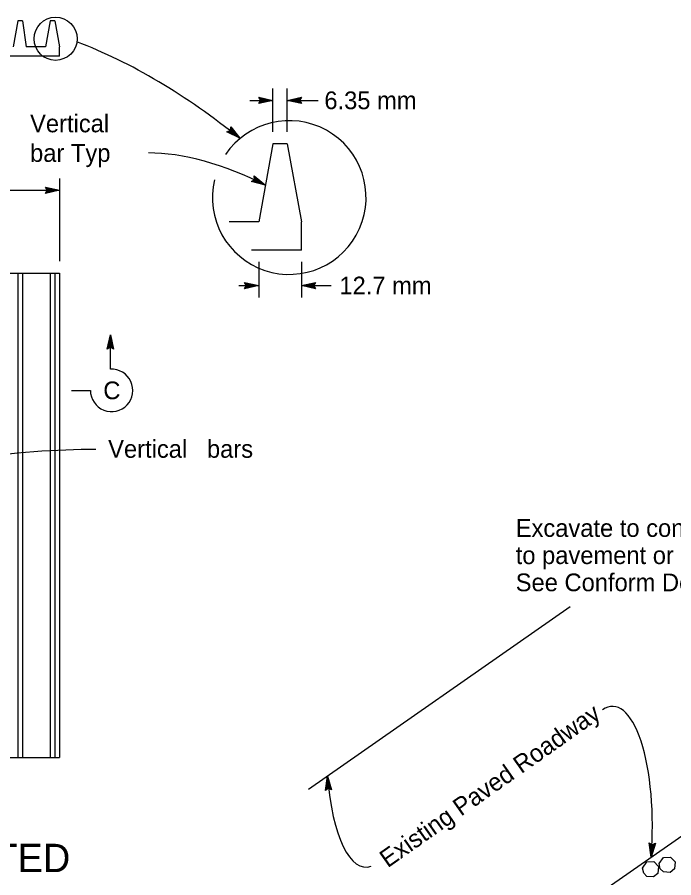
# Model space of a CAD drawing. Extents: x 6707406 to 6714471, y 1868570 to 1872341.
# Drawn here: x 6710320.4 to 6710587.1, y 1870399.1 to 1870748.6 of the extents above; entities that cross this region are included whole.
import ezdxf

# ---------------------------------------------------------------- set-up
doc = ezdxf.new("R2010")
doc.units = 0
for name, color, linetype in [('56 Stg 3 Anno', 7, 'Continuous'), ('57 Undefined', 7, 'Continuous'), ('60 Nongeo Data', 7, 'Continuous')]:
    doc.layers.add(name, color=color, linetype=linetype)

msp = doc.modelspace()

# ---------------------------------------------------------------- linework, layer by layer
at = {"layer": '56 Stg 3 Anno'}
for p, q in [((6710424.29, 1870702.04), (6710424.29, 1870719.66)), ((6710430.05, 1870702.04), (6710430.05, 1870719.66)), ((6710414.95, 1870714.86), (6710424.29, 1870714.86)), ((6710419.3, 1870714.86), (6710418.53, 1870716.15)), ((6710418.53, 1870716.15), (6710418.53, 1870716.15)), ((6710418.53, 1870716.15), (6710424.29, 1870714.86)), ((6710424.29, 1870714.86), (6710418.53, 1870713.58)), ((6710418.53, 1870713.58), (6710419.3, 1870714.86)), ((6710418.74, 1870715.8), (6710422.97, 1870714.86)), ((6710422.96, 1870714.86), (6710418.76, 1870713.93)), ((6710421.64, 1870714.86), (6710418.93, 1870714.26)), ((6710418.96, 1870715.46), (6710421.64, 1870714.86)), ((6710419.13, 1870715.13), (6710420.31, 1870714.86)), ((6710420.31, 1870714.86), (6710419.15, 1870714.61)), ((6710424.29, 1870714.86), (6710424.29, 1870714.86)), ((6710430.05, 1870714.86), (6710435.81, 1870716.14)), ((6710430.05, 1870714.86), (6710442.68, 1870714.86)), ((6710435.81, 1870713.57), (6710430.05, 1870714.86)), ((6710430.05, 1870714.86), (6710430.05, 1870714.86)), ((6710435.6, 1870713.91), (6710431.38, 1870714.86)), ((6710431.39, 1870714.86), (6710435.59, 1870715.79)), ((6710432.7, 1870714.86), (6710435.42, 1870715.46)), ((6710435.38, 1870714.26), (6710432.7, 1870714.86)), ((6710434.03, 1870714.86), (6710435.19, 1870715.11)), ((6710435.21, 1870714.59), (6710434.03, 1870714.86)), ((6710435.81, 1870716.14), (6710435.04, 1870714.86)), ((6710435.04, 1870714.86), (6710435.81, 1870713.57)), ((6710435.81, 1870716.14), (6710435.81, 1870716.14)), ((6710418.53, 1870713.58), (6710418.53, 1870713.58)), ((6710435.81, 1870713.57), (6710435.81, 1870713.57)), ((6710407, 1870702.6), (6710407.22, 1870704.09)), ((6710407.22, 1870704.09), (6710407.22, 1870704.09)), ((6710407.22, 1870704.09), (6710410.86, 1870699.44)), ((6710405.6, 1870702.1), (6710407, 1870702.6)), ((6710410.86, 1870699.44), (6710405.6, 1870702.1)), ((6710405.6, 1870702.1), (6710405.6, 1870702.1)), ((6710409.83, 1870700.29), (6710405.99, 1870702.23)), ((6710408.81, 1870701.12), (6710406.33, 1870702.38)), ((6710407.79, 1870701.96), (6710406.73, 1870702.5)), ((6710407.04, 1870702.92), (6710407.79, 1870701.96)), ((6710407.12, 1870703.28), (6710408.81, 1870701.12)), ((6710407.17, 1870703.69), (6710409.84, 1870700.28)), ((6710410.86, 1870699.44), (6710410.86, 1870699.44)), ((6710337.63, 1870683.13), (6710337.63, 1870649.53)), ((6710416.79, 1870682.66), (6710416.7, 1870684.16)), ((6710416.7, 1870684.16), (6710416.7, 1870684.16)), ((6710416.7, 1870684.16), (6710421.23, 1870680.37)), ((6710416.73, 1870683.76), (6710420.05, 1870680.98)), ((6710416.77, 1870683.35), (6710418.87, 1870681.59)), ((6710332.64, 1870678.33), (6710331.87, 1870679.62)), ((6710331.87, 1870679.62), (6710331.87, 1870679.62)), ((6710331.87, 1870679.62), (6710337.63, 1870678.33)), ((6710415.52, 1870681.88), (6710416.79, 1870682.66)), ((6710421.23, 1870680.37), (6710415.52, 1870681.88)), ((6710415.52, 1870681.88), (6710415.52, 1870681.88)), ((6710420.04, 1870680.98), (6710415.88, 1870682.08)), ((6710418.87, 1870681.59), (6710416.18, 1870682.3)), ((6710417.69, 1870682.2), (6710416.54, 1870682.5)), ((6710416.76, 1870682.98), (6710417.69, 1870682.2)), ((6710421.23, 1870680.37), (6710421.23, 1870680.37)), ((6710174.43, 1870678.33), (6710337.63, 1870678.33)), ((6710337.63, 1870678.33), (6710331.87, 1870677.05)), ((6710331.87, 1870677.05), (6710332.64, 1870678.33)), ((6710331.87, 1870677.05), (6710331.87, 1870677.05)), ((6710332.08, 1870679.28), (6710336.31, 1870678.33)), ((6710336.3, 1870678.33), (6710332.1, 1870677.4)), ((6710334.98, 1870678.33), (6710332.27, 1870677.73)), ((6710332.31, 1870678.93), (6710334.98, 1870678.33)), ((6710332.48, 1870678.6), (6710333.66, 1870678.33)), ((6710333.66, 1870678.33), (6710332.49, 1870678.08)), ((6710337.63, 1870678.33), (6710337.63, 1870678.33)), ((6710418.53, 1870649.24), (6710418.53, 1870634.84)), ((6710435.81, 1870649.24), (6710435.81, 1870634.84)), ((6710410.39, 1870639.64), (6710418.53, 1870639.64)), ((6710413.54, 1870639.64), (6710412.77, 1870640.93)), ((6710412.77, 1870640.93), (6710412.77, 1870640.93)), ((6710412.77, 1870640.93), (6710418.53, 1870639.64)), ((6710418.53, 1870639.64), (6710412.77, 1870638.37)), ((6710412.77, 1870638.37), (6710413.54, 1870639.64)), ((6710412.77, 1870638.37), (6710412.77, 1870638.37)), ((6710412.98, 1870640.59), (6710417.21, 1870639.64)), ((6710417.2, 1870639.64), (6710413, 1870638.71)), ((6710415.88, 1870639.65), (6710413.17, 1870639.04)), ((6710413.2, 1870640.24), (6710415.88, 1870639.65)), ((6710413.37, 1870639.91), (6710414.55, 1870639.65)), ((6710414.55, 1870639.65), (6710413.39, 1870639.39)), ((6710418.53, 1870639.64), (6710418.53, 1870639.64)), ((6710435.81, 1870639.64), (6710441.57, 1870640.92)), ((6710435.81, 1870639.64), (6710447.97, 1870639.64)), ((6710441.57, 1870638.36), (6710435.81, 1870639.64)), ((6710435.81, 1870639.64), (6710435.81, 1870639.64)), ((6710441.36, 1870638.7), (6710437.14, 1870639.64)), ((6710437.15, 1870639.65), (6710441.35, 1870640.58)), ((6710438.46, 1870639.64), (6710441.18, 1870640.24)), ((6710441.14, 1870639.04), (6710438.46, 1870639.64)), ((6710439.79, 1870639.64), (6710440.95, 1870639.9)), ((6710440.97, 1870639.38), (6710439.79, 1870639.64)), ((6710441.57, 1870640.92), (6710440.8, 1870639.64)), ((6710440.8, 1870639.64), (6710441.57, 1870638.36)), ((6710441.57, 1870640.92), (6710441.57, 1870640.92)), ((6710441.57, 1870638.36), (6710441.57, 1870638.36)), ((6710356.94, 1870613.85), (6710358.23, 1870619.62)), ((6710357.28, 1870614.06), (6710358.23, 1870618.29)), ((6710357.63, 1870614.28), (6710358.23, 1870616.96)), ((6710358.23, 1870619.62), (6710358.23, 1870619.62)), ((6710358.23, 1870619.62), (6710359.51, 1870613.85)), ((6710358.23, 1870605.68), (6710358.23, 1870619.62)), ((6710358.23, 1870618.28), (6710359.16, 1870614.08)), ((6710358.23, 1870616.96), (6710358.83, 1870614.25)), ((6710358.23, 1870614.62), (6710356.94, 1870613.85)), ((6710356.94, 1870613.85), (6710356.94, 1870613.85)), ((6710357.96, 1870614.45), (6710358.23, 1870615.63)), ((6710358.23, 1870615.63), (6710358.48, 1870614.47)), ((6710359.51, 1870613.85), (6710358.23, 1870614.62)), ((6710359.51, 1870613.85), (6710359.51, 1870613.85)), ((6710342.43, 1870597.06), (6710350.17, 1870597.06)), ((6710445.56, 1870434.58), (6710446.39, 1870440.42)), ((6710445.88, 1870434.81), (6710446.5, 1870439.1)), ((6710446.39, 1870440.42), (6710446.39, 1870440.42)), ((6710446.39, 1870440.42), (6710448.11, 1870434.78)), ((6710446.5, 1870439.09), (6710447.75, 1870434.98)), ((6710446.78, 1870435.44), (6710445.56, 1870434.58)), ((6710446.21, 1870435.06), (6710446.6, 1870437.78)), ((6710446.53, 1870435.26), (6710446.7, 1870436.45)), ((6710446.6, 1870437.78), (6710447.4, 1870435.12)), ((6710446.7, 1870436.45), (6710447.04, 1870435.32)), ((6710448.11, 1870434.78), (6710446.78, 1870435.44)), ((6710445.56, 1870434.58), (6710445.56, 1870434.58)), ((6710448.11, 1870434.78), (6710448.11, 1870434.78)), ((6710577.87, 1870407.51), (6710577.07, 1870413.35)), ((6710577.07, 1870413.35), (6710577.07, 1870413.35)), ((6710577.07, 1870413.35), (6710578.28, 1870412.48)), ((6710577.98, 1870408.84), (6710577.39, 1870413.1)), ((6710578.09, 1870410.15), (6710577.71, 1870412.9)), ((6710579.62, 1870413.14), (6710577.87, 1870407.51)), ((6710579.26, 1870412.96), (6710577.98, 1870408.83)), ((6710578.2, 1870411.47), (6710578.04, 1870412.65)), ((6710578.9, 1870412.77), (6710578.09, 1870410.15)), ((6710578.56, 1870412.63), (6710578.2, 1870411.47)), ((6710578.28, 1870412.48), (6710579.62, 1870413.14)), ((6710579.62, 1870413.14), (6710579.62, 1870413.14)), ((6710577.87, 1870407.51), (6710577.87, 1870407.51))]:
    msp.add_line(p, q, dxfattribs=at)
msp.add_circle((6710335.99, 1870739.86), 8.76, dxfattribs=at)
for centre, radius, start, end in [((6710430.89, 1870675.38), 31.22, 166.5593, 145.9552), ((6710358.75, 1870597.07), 8.62, 180.1055, 93.4975)]:
    msp.add_arc(centre, radius, start, end, dxfattribs=at)
for centre, major_axis, ratio, start_param, end_param in [((6710372.53, 1870658.15), (96.99, -77), 0.452596, 1.538094, 2.189581), ((6710406.94, 1870656.2), (55.44, -27.58), 0.452596, 1.538094, 2.417588), ((6710284.5, 1870536.38), (-119.88, -21.93), 0.24528, 4.066196, 5.012915), ((6710561.04, 1870416.49), (1.41, 52.24), 0.331, 4.548521, 6.530169), ((6710463.31, 1870455.68), (1.41, 52.24), 0.331, 1.876145, 3.275333)]:
    msp.add_ellipse(centre, major_axis=major_axis, ratio=ratio, start_param=start_param, end_param=end_param, dxfattribs=at)
at = {"layer": '60 Nongeo Data'}
for p, q in [((6710320.67, 1870747.15), (6710318.75, 1870736.59)), ((6710322.59, 1870747.15), (6710320.67, 1870747.15)), ((6710322.59, 1870747.15), (6710324, 1870736.59)), ((6710333.79, 1870747.15), (6710331.87, 1870736.59)), ((6710335.71, 1870747.15), (6710333.79, 1870747.15)), ((6710335.71, 1870747.15), (6710337.63, 1870736.59)), ((6710331.87, 1870736.59), (6710324, 1870736.59)), ((6710337.63, 1870732.75), (6710337.63, 1870736.59)), ((6710337.63, 1870732.75), (6710174.43, 1870732.75)), ((6710424.29, 1870697.24), (6710418.53, 1870665.56)), ((6710430.05, 1870697.24), (6710424.29, 1870697.24)), ((6710430.05, 1870697.24), (6710435.81, 1870665.56)), ((6710418.53, 1870665.56), (6710406.51, 1870665.56)), ((6710435.81, 1870654.04), (6710435.81, 1870665.56)), ((6710435.81, 1870654.04), (6710415.55, 1870654.04)), ((6710174.43, 1870644.73), (6710337.63, 1870644.73)), ((6710320.68, 1870644.73), (6710320.68, 1870447.93)), ((6710322.6, 1870644.73), (6710322.6, 1870447.93)), ((6710333.79, 1870644.73), (6710333.79, 1870447.93)), ((6710335.71, 1870644.73), (6710335.71, 1870447.93)), ((6710337.63, 1870644.73), (6710337.63, 1870447.93)), ((6710438.76, 1870435.1), (6710545.07, 1870509.22)), ((6710451.72, 1870319.56), (6710722.11, 1870508.07)), ((6710174.43, 1870447.93), (6710337.63, 1870447.93))]:
    msp.add_line(p, q, dxfattribs=at)
for points in [[(6710581.2, 1870404.88), (6710582.94, 1870407.36), (6710585.71, 1870407.52), (6710587.65, 1870405.52), (6710587.37, 1870402.71), (6710585.65, 1870401.28), (6710582.91, 1870401.48), (6710581.62, 1870402.73), (6710581.2, 1870404.88)], [(6710574.45, 1870403.07), (6710576.19, 1870405.54), (6710578.97, 1870405.7), (6710580.9, 1870403.7), (6710580.62, 1870400.9), (6710578.9, 1870399.47), (6710576.16, 1870399.67), (6710574.87, 1870400.92), (6710574.45, 1870403.07)]]:
    msp.add_lwpolyline(points, dxfattribs=at)

# ---------------------------------------------------------------- texts
at = {"layer": '57 Undefined'}
for s, height, p in [('6.35 mm', 7.2, (6710445.16, 1870711.26)), ('Vertical', 7.2, (6710325.63, 1870701.88)), ('bar Typ', 7.2, (6710325.63, 1870689.88)), ('12.7 mm', 7.2, (6710451.26, 1870636.04)), ('C', 7.21, (6710355.36, 1870593.46)), ('Vertical   bars', 7.2002, (6710357.34, 1870569.69)), ('Excavate to conform', 7.2002, (6710522.89, 1870537.56)), ('to pavement or curb,', 7.2002, (6710522.89, 1870526.52)), ('See Conform Detail', 7.2002, (6710522.89, 1870515.48)), ('TYPICAL CORRUGATED', 11.5203, (6710163.9, 1870401.4))]:
    msp.add_text(s, height=height, dxfattribs=at).set_placement(p)
msp.add_text('Existing Paved Roadway', height=7.2002, rotation=35.1601, dxfattribs=at).set_placement((6710470.89, 1870402.94))

doc.saveas('drawing.dxf')
